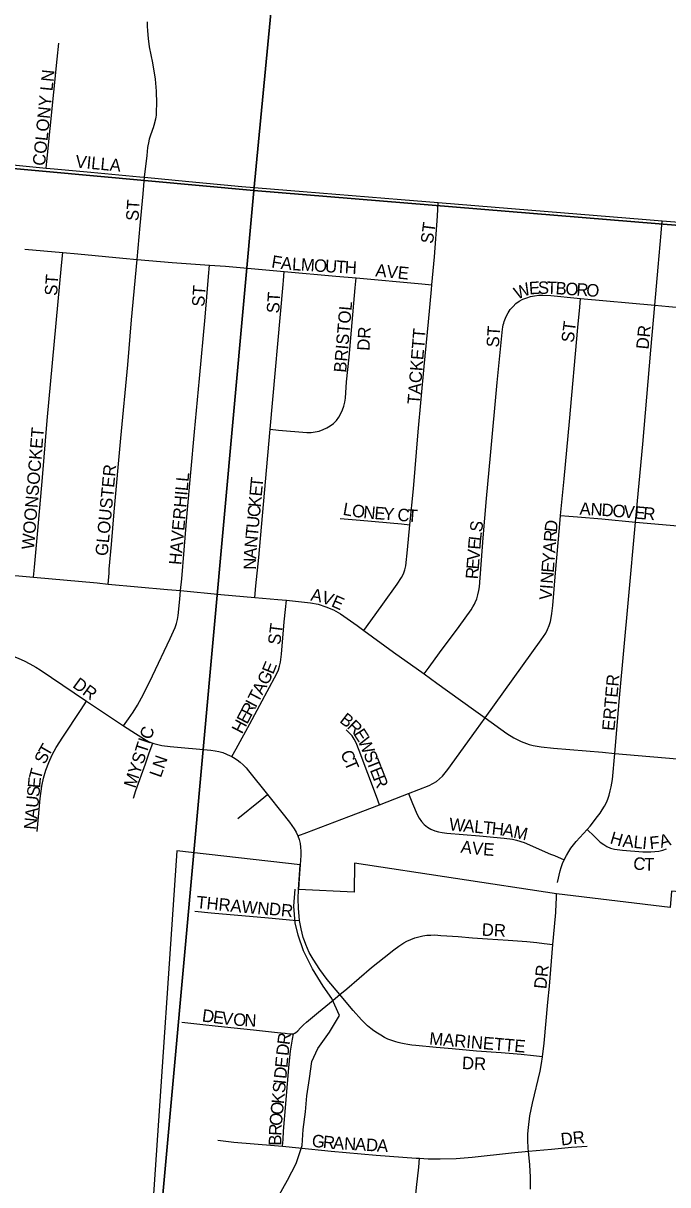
# Model space of a CAD drawing. Extents: x 1410790 to 1770854, y 566777 to 831614.
# Drawn here: x 1610018 to 1612598, y 714663 to 719313 of the extents above; entities that cross this region are included whole.
import ezdxf

# ---------------------------------------------------------------- set-up
doc = ezdxf.new("R2010")
doc.units = 0
for name, color, linetype in [('GM_X_City_Street', 7, 'Continuous'), ('GM_X_City_Street_Text', 7, 'Continuous'), ('GM_X_Corporation', 7, 'Continuous'), ('GM_X_Minor_River', 7, 'Continuous'), ('GM_X_Section', 7, 'Continuous'), ('GM_X_Township_Subdivision', 7, 'Continuous'), ('GM_X_Township_Subdivision_Text', 7, 'Continuous')]:
    doc.layers.add(name, color=color, linetype=linetype)

msp = doc.modelspace()

# ---------------------------------------------------------------- linework, layer by layer
at = {"layer": 'GM_X_City_Street'}
for points in [[(1610503.6, 718696.9), (1610513.2, 718784.4), (1610516.8, 718816.2), (1610521.2, 718841.4), (1610523.2, 718850), (1610525.8, 718859.1), (1610536.9, 718890), (1610538.8, 718896.2), (1610541.4, 718905.1), (1610548.1, 718930.7), (1610549.4, 718937.2), (1610550.5, 718945.8), (1610551.8, 718959.7), (1610553.1, 718992.1), (1610551.2, 719041), (1610546.5, 719089.8), (1610536.2, 719154.4), (1610523.6, 719219.1), (1610518.5, 719251.8), (1610515.8, 719283.5), (1610515.2, 719302.2), (1610515.6, 719318.5)], [(1610109.2, 718733.5), (1610111.9, 718759.9), (1610153.6, 719169), (1610159.7, 719233.6)], [(1609962.4, 718747.6), (1610109.2, 718733.5)], [(1610109.2, 718733.5), (1610141.1, 718730.4), (1610288.2, 718716.8), (1610484.4, 718698.8), (1610503.6, 718696.9)], [(1610473.1, 718368), (1610485.5, 718503.2), (1610497.9, 718629.9), (1610503.6, 718696.9)], [(1610503.6, 718696.9), (1610680.5, 718680), (1610892.9, 718659.7), (1611138.3, 718639.5), (1611530.9, 718607.5), (1611679.4, 718595.4)], [(1611653.5, 718266.3), (1611664.4, 718378.3), (1611675.7, 718541.4), (1611679.4, 718595.4)], [(1611679.4, 718595.4), (1612120, 718559.8), (1612496.3, 718529.2), (1612575.4, 718522.8)], [(1612546.4, 718184.3), (1612559.4, 718336.7), (1612571.2, 718473.3), (1612575.4, 718522.8)], [(1612575.4, 718522.8), (1612692.7, 718513.4), (1613250.7, 718468.1), (1613302.7, 718463.2)], [(1610023.9, 718408.8), (1610175.5, 718395.2)], [(1610059.1, 717095.4), (1610062.8, 717135.6), (1610076.5, 717282.5), (1610094.2, 717494.8), (1610113.7, 717723.5), (1610170.8, 718343.7), (1610175.5, 718395.2)], [(1610175.5, 718395.2), (1610236.4, 718389.7), (1610416.8, 718373.1), (1610473.1, 718368)], [(1610358.2, 717067.4), (1610361, 717111.4), (1610362, 717127.8), (1610370.9, 717226), (1610382.1, 717357.1), (1610408.7, 717651.8), (1610436.1, 717946.4), (1610450.9, 718126.6), (1610473.1, 718368)], [(1610473.1, 718368), (1610613.5, 718355.3), (1610763.6, 718345.2)], [(1610647.7, 717042), (1610652.2, 717089.6), (1610662.1, 717204.1), (1610673.8, 717351.6), (1610703.9, 717678), (1610723, 717890.5), (1610745.6, 718136.1), (1610759.7, 718300.1), (1610763.6, 718345.2)], [(1610763.6, 718345.2), (1610827.1, 718341), (1611062, 718319.7)], [(1611006.3, 717687.9), (1611058.8, 718267.4), (1611059.8, 718283.8), (1611062, 718319.7)], [(1611062, 718319.7), (1611269.8, 718300.8), (1611350, 718293.6)], [(1611006.3, 717687.9), (1611040, 717684.7), (1611152.7, 717675), (1611170.3, 717675), (1611186.4, 717677.1), (1611202.5, 717680.7), (1611217.9, 717686.3), (1611232.8, 717693.1), (1611246.8, 717701.5), (1611259.7, 717711.6), (1611271.2, 717723.3), (1611281.1, 717736.3), (1611289.4, 717750.5), (1611296.1, 717765.4), (1611301.4, 717780.9), (1611305.1, 717796.8), (1611307.4, 717813), (1611312.3, 717878.4), (1611322, 717976.1), (1611346.4, 718253.6), (1611350, 718293.6)], [(1611350, 718293.6), (1611614.1, 718269.8), (1611653.5, 718266.3)], [(1611565.8, 717305.8), (1611579.5, 717449.9), (1611599.3, 717678), (1611623.4, 717938.6), (1611639.9, 718117.7), (1611651.7, 718248), (1611653.5, 718266.3)], [(1611948, 718132.6), (1611951.1, 718139.6), (1611958.6, 718154.1), (1611967.8, 718167.7), (1611978.6, 718180), (1611990.5, 718191.1), (1612003.9, 718200.5), (1612018.4, 718208.1), (1612033.5, 718214.4), (1612049.1, 718219.3), (1612065.1, 718222.7), (1612081.4, 718224.5), (1612097.7, 718224.9), (1612130.4, 718222.8), (1612235, 718213), (1612249.1, 718211.7)], [(1612169.2, 717342.8), (1612183.3, 717489.4), (1612204.6, 717718.4), (1612237.5, 718094.7), (1612245.6, 718176.4), (1612249.1, 718211.7)], [(1612249.1, 718211.7), (1612546.4, 718184.3)], [(1612468.9, 717315.8), (1612498.2, 717627.6), (1612530.8, 718004), (1612546.4, 718184.3)], [(1612546.4, 718184.3), (1612602.8, 718179.5), (1612814.7, 718160.6), (1612845.6, 718158)], [(1611622.5, 716708.6), (1611642.8, 716736), (1611684.8, 716792.6), (1611763.3, 716898.4), (1611810.9, 716965.4), (1611817.9, 716976.5), (1611824, 716987.4), (1611827, 716994), (1611833.4, 717009.2), (1611838.1, 717024.9), (1611841.6, 717042.2), (1611843.9, 717057.2), (1611859.3, 717253.3), (1611872.4, 717410.9), (1611889.1, 717583.3), (1611915.3, 717875.1), (1611936, 718088.3), (1611937.5, 718097.3), (1611939.2, 718105.6), (1611941.4, 718113.1), (1611943.3, 718119.7), (1611945.5, 718126.4), (1611948, 718132.6)], [(1610944.5, 717014.9), (1610949.2, 717060.8), (1610960.9, 717174.8), (1610979.3, 717386.8), (1610996.7, 717582.5), (1611006.3, 717687.9)], [(1611287.1, 717330.5), (1611366.1, 717324.5), (1611531.6, 717309), (1611565.8, 717305.8)], [(1611866.7, 716532.8), (1612091.8, 716844.6), (1612109.7, 716872.1), (1612117.1, 716886.7), (1612123.2, 716901.9), (1612128.2, 716917.6), (1612131.9, 716933.5), (1612134.5, 716949.7), (1612137.5, 716982.5), (1612148.4, 717113.3), (1612164.5, 717293.3), (1612169.2, 717342.8)], [(1612169.2, 717342.8), (1612202.6, 717340.2), (1612236.4, 717337.5), (1612334.7, 717329.8), (1612468.9, 717315.8)], [(1611381.8, 716882.4), (1611409.6, 716921.2), (1611457.2, 716987.7), (1611514.8, 717067.1), (1611532.3, 717094.8), (1611539.6, 717109.4), (1611545.3, 717124.7), (1611549.1, 717140.6), (1611556.3, 717205.6), (1611565.8, 717305.8)], [(1612385.9, 716390.3), (1612405.2, 716613), (1612441.4, 717006.1), (1612468.9, 717315.8)], [(1612468.9, 717315.8), (1612730.1, 717293.3), (1612767.9, 717290.2)], [(1609778.7, 717120.7), (1609909.4, 717108.7), (1610059.1, 717095.4)], [(1610059.1, 717095.4), (1610313.1, 717072.9), (1610358.2, 717067.4)], [(1610358.2, 717067.4), (1610595.8, 717046.9), (1610647.7, 717042)], [(1610419.4, 716501), (1610438.9, 716528.9), (1610457.8, 716555.9), (1610474.9, 716583.9), (1610498.6, 716627.2), (1610534.7, 716701.2), (1610605.2, 716849.9), (1610625.8, 716894.8), (1610631.3, 716910.3), (1610635.3, 716926.2), (1610637.9, 716942.4), (1610644.4, 717007.8), (1610647.7, 717042)], [(1610647.7, 717042), (1610808.2, 717026.6), (1610944.5, 717014.9)], [(1610853.3, 716377.1), (1610870.7, 716409), (1610925.1, 716508.9), (1610994.6, 716637.7), (1611032.6, 716709.5), (1611039.1, 716724.4), (1611044.1, 716739.8), (1611047.7, 716755.6), (1611051.8, 716787.8), (1611062.9, 716917.4), (1611067.7, 716965.9), (1611071.4, 717003.4)], [(1610944.5, 717014.9), (1611037.2, 717006.9), (1611071.4, 717003.4)], [(1611071.4, 717003.4), (1611167.4, 716993.4), (1611199.1, 716987.4), (1611229.7, 716977.5), (1611259.4, 716964.6), (1611287.4, 716948.7), (1611354.6, 716902.2), (1611381.8, 716882.4)], [(1611381.8, 716882.4), (1611500.5, 716796), (1611622.5, 716708.6)], [(1609967.9, 716783.3), (1609999.6, 716770.3), (1610020.9, 716760.4), (1610043.3, 716748.5), (1610067.4, 716735.2), (1610085.2, 716724.1), (1610221.3, 716633.2), (1610271.2, 716599.9)], [(1611622.5, 716708.6), (1611674, 716671.7), (1611820.4, 716566.2), (1611866.7, 716532.8)], [(1610072.9, 716077.3), (1610085.2, 716209.5), (1610091.8, 716258.8), (1610098.4, 716291.3), (1610107.9, 716323), (1610119.8, 716354), (1610133.7, 716384.2), (1610149.3, 716413.3), (1610175.7, 716455.5), (1610248.9, 716566.3), (1610271.2, 716599.9)], [(1610271.2, 716599.9), (1610419.4, 716501)], [(1611560.5, 716229.5), (1611643.4, 716261.7), (1611658.1, 716269), (1611671.9, 716277.8), (1611684.7, 716288), (1611696.3, 716299.6), (1611717.1, 716325.1), (1611832.2, 716485), (1611866.7, 716532.8)], [(1611866.7, 716532.8), (1611953.6, 716470.1), (1611981.7, 716452.4), (1612011.5, 716437.6), (1612042.8, 716425.8), (1612058.9, 716421.4), (1612091.8, 716415.8), (1612140.9, 716410.7), (1612337.1, 716394.5), (1612385.9, 716390.3)], [(1610419.4, 716501), (1610467.2, 716469.2), (1610509.2, 716442.9), (1610524.4, 716435.5), (1610535.8, 716431.2)], [(1611444.2, 716184.6), (1611431.6, 716218.2), (1611362.7, 716402.2), (1611350.1, 716432.4), (1611343, 716447), (1611334.1, 716460.7), (1611323.1, 716472.8), (1611311, 716483.9)], [(1610458.4, 716211.3), (1610469, 716241.3), (1610506.9, 716348.9), (1610522, 716392), (1610535.8, 716431.2)], [(1610535.8, 716431.2), (1610540.2, 716429.5), (1610556.4, 716425.2), (1610572.9, 716422), (1610605.7, 716418), (1610769, 716402.6), (1610785.7, 716400.4), (1610800.9, 716397.5), (1610816.2, 716393.2), (1610831.3, 716387.6), (1610846, 716381), (1610853.3, 716377.1)], [(1612275.8, 716085.8), (1612287.2, 716098.5), (1612317.5, 716137.1), (1612327.8, 716151.5), (1612335.8, 716163.9), (1612344.5, 716178.6), (1612352.4, 716193.1), (1612358.2, 716207.3), (1612363.1, 716222.4), (1612368.2, 716240.1), (1612372, 716256.3), (1612376.8, 716285.4), (1612385.9, 716390.3)], [(1612385.9, 716390.3), (1612682.8, 716364.7)], [(1610853.3, 716377.1), (1610860.1, 716373.4), (1610873.5, 716364.7), (1610886.2, 716354.9), (1610898.1, 716344.2), (1610909.8, 716332.2), (1610919.8, 716320.3), (1610995.4, 716225.7)], [(1610876.6, 716129.3), (1610966.2, 716202), (1610995.4, 716225.7)], [(1610995.4, 716225.7), (1611052.7, 716154.1), (1611083.5, 716115.1), (1611102.2, 716088.7), (1611110.2, 716074.7), (1611117.2, 716059.8)], [(1611444.2, 716184.6), (1611536.3, 716220.1), (1611560.5, 716229.5)], [(1611560.5, 716229.5), (1611576.5, 716189.8), (1611594.4, 716145.1), (1611602.4, 716130.7), (1611611.9, 716117.3), (1611623.2, 716105.3), (1611636, 716095), (1611650, 716087.2), (1611665.5, 716080.5), (1611680.2, 716076.4), (1611694.9, 716073.4), (1611713.8, 716070.8), (1611844.8, 716059.5), (1611943.3, 716051.1), (1611976, 716047), (1611992, 716043.4), (1612023.1, 716033), (1612128.7, 715987.3), (1612144.1, 715981.5), (1612183.8, 715964.7)], [(1611117.2, 716059.8), (1611152.5, 716073.1), (1611321.8, 716137.2), (1611444.2, 716184.6)], [(1612183.8, 715964.7), (1612192.2, 715981.3), (1612201.8, 715997.6), (1612210.5, 716010.9), (1612220.5, 716024.2), (1612231.7, 716037.5), (1612275.8, 716085.8)], [(1612275.8, 716085.8), (1612304.1, 716058.4), (1612328, 716035.3), (1612341.8, 716025.2), (1612354.6, 716017.2), (1612369.5, 716011.1), (1612385.1, 716007), (1612417.1, 716002.5), (1612497.9, 715996.5), (1612530.2, 715996.1), (1612546.3, 715997), (1612562.3, 715999.1), (1612578, 716002.5), (1612593.3, 716007.5)], [(1611117.2, 716059.8), (1611122.3, 716045.4), (1611126, 716029.9), (1611128.3, 716014.1), (1611129.5, 715998.1), (1611129.5, 715982), (1611126.2, 715944.1)], [(1611126.2, 715944.1), (1611122.2, 715891), (1611119.4, 715844.9)], [(1612156.5, 715872.9), (1612166.9, 715920.5), (1612170.8, 715933.5), (1612176.7, 715949.1), (1612183.8, 715964.7)]]:
    msp.add_lwpolyline(points, dxfattribs=at)
at = {"layer": 'GM_X_Corporation'}
msp.add_lwpolyline([(1615183.1, 716818.3), (1615084.3, 716561), (1615072.2, 716529.6), (1615000.3, 716343.4), (1614901.9, 716082.3), (1614816.5, 715851.4), (1614781.5, 715759.2), (1614746.9, 715667.9), (1613405.4, 715770.1), (1612613.4, 715838.1), (1612608.5, 715772.7), (1612153.1, 715828.3), (1611344.2, 715950.3), (1611342.7, 715834.3), (1611119.5, 715844.9), (1611126.2, 715944.1), (1610632.5, 716000.1), (1610454.3, 713368)], dxfattribs=at)
at = {"layer": 'GM_X_Minor_River'}
for points in [[(1611147.2, 714954.8), (1611153.7, 715018.8), (1611164.2, 715088.9), (1611172.7, 715156.9), (1611197.1, 715208.8), (1611243.5, 715274.5), (1611284, 715340.3), (1611252.5, 715408.6), (1611219, 715458.9), (1611175.5, 715527.3), (1611140.1, 715599.7), (1611118.6, 715661.9), (1611107, 715712), (1611101.5, 715778.2), (1611106, 715846.2)], [(1611038.8, 714615.2), (1611075.2, 714681), (1611109.7, 714748.8), (1611134.2, 714820.8), (1611138.7, 714884.8), (1611147.2, 714954.8)]]:
    msp.add_lwpolyline(points, dxfattribs=at)
at = {"layer": 'GM_X_Section'}
for points in [[(1606124.7, 724419.8), (1611453.4, 723988.8), (1610940.2, 718643.2), (1605628.3, 719130)], [(1611453.4, 723988.8), (1616759.9, 723538.1), (1616296.8, 718203.7), (1610940.2, 718643.2)], [(1605628.3, 719130), (1610940.2, 718643.2), (1610461.8, 713357.1), (1605148.2, 713864)], [(1610940.2, 718643.2), (1616296.8, 718203.7), (1615809.3, 712845.7), (1610573.5, 713343.5), (1610461.8, 713357.1)]]:
    msp.add_lwpolyline(points, close=True, dxfattribs=at)
at = {"layer": 'GM_X_Township_Subdivision'}
for points in [[(1611124.1, 715721.8), (1611120.1, 715770.5), (1611118.8, 715808), (1611119.4, 715844.9)], [(1612138.7, 715625.7), (1612141.1, 715653.6), (1612149.4, 715753.3), (1612151.2, 715788.8), (1612152.2, 715808.6), (1612153.1, 715828.3)], [(1610704.9, 715757.9), (1610770.5, 715751.7), (1611000.2, 715731.8), (1611098.7, 715723), (1611124.1, 715721.8)], [(1611285.2, 715424.9), (1611234.7, 715485.5), (1611205.1, 715524.9), (1611178.2, 715566.3), (1611162.8, 715592.6), (1611155.4, 715608.6), (1611148.6, 715625.3), (1611143.3, 715640.2), (1611138.6, 715653.4), (1611134, 715670.1), (1611130, 715688.1), (1611124.1, 715721.8)], [(1611285.2, 715424.9), (1611313.2, 715448), (1611412.3, 715532.6), (1611463.1, 715573.5), (1611501.7, 715603.7), (1611522, 715618.8), (1611541.4, 715631.7), (1611554, 715638.6), (1611569.7, 715645.7), (1611585.4, 715651.2), (1611601.4, 715655.6), (1611618.1, 715659.4), (1611634.1, 715661.8), (1611649.8, 715663.1), (1611665.8, 715663.5), (1611689.7, 715661.7), (1611713.6, 715659.9), (1611759.2, 715656.5), (1611816.6, 715652.2), (1611876.9, 715647.7), (1611959.4, 715642), (1612033.4, 715636.9), (1612074.3, 715633.1), (1612104, 715629.7), (1612138.7, 715625.7)], [(1612096.5, 715175.2), (1612103.8, 715230.1), (1612118.1, 715394.7), (1612124.7, 715458.6), (1612138.7, 715625.7)], [(1611100.2, 715267.9), (1611104.2, 715269.7), (1611108, 715272), (1611117.3, 715279.2), (1611128.1, 715290.8), (1611139.7, 715303.1), (1611152, 715314.3), (1611199.4, 715354.2), (1611257.9, 715402.4), (1611285.2, 715424.9)], [(1612096.5, 715175.2), (1612060.3, 715179), (1612011.8, 715184.2), (1611930.7, 715191), (1611833, 715198.3), (1611735.4, 715207.5), (1611670.7, 715213.1), (1611589.6, 715220.1), (1611573.5, 715222.1), (1611557.2, 715224.2), (1611542.9, 715226.9), (1611529.1, 715229.8), (1611518.2, 715232.6), (1611508.9, 715235.1), (1611493.6, 715240.1), (1611477.9, 715246.5), (1611464, 715253.1), (1611448.8, 715261.8), (1611435.4, 715269.9), (1611421.2, 715279.5), (1611409.4, 715288.3), (1611395.4, 715300.1), (1611383.3, 715311.5), (1611371.8, 715323.2), (1611339.2, 715360.2), (1611297.1, 715410.6), (1611285.2, 715424.9)], [(1610652.9, 715313.6), (1610725.2, 715306), (1610797.4, 715298.3), (1610861.5, 715291.5), (1610939.6, 715283.2), (1611035.8, 715273), (1611066.8, 715269.6), (1611084.2, 715267.3), (1611092.7, 715266.9), (1611096.8, 715267.2), (1611100.2, 715267.9)], [(1611056.1, 714817.3), (1611057.8, 714844.7), (1611059.8, 714877.4), (1611069.1, 714987), (1611081.5, 715132.8), (1611088.2, 715197.7), (1611095.7, 715246.1), (1611100.2, 715267.9)], [(1612040.4, 714797.2), (1612039.4, 714808.6), (1612038.5, 714842.8), (1612038.5, 714866.7), (1612040.2, 714891.8), (1612046.4, 714939.6), (1612057.1, 714990.3), (1612087.6, 715117.3), (1612093, 715148.2), (1612096.5, 715175.2)], [(1610796.3, 714841.9), (1610861, 714834.2), (1610942.2, 714827.1), (1611023.5, 714820.4), (1611056.1, 714817.3)], [(1611056.1, 714817.3), (1611121.1, 714811.2), (1611251.1, 714798.2), (1611430.1, 714782.3), (1611590.3, 714769.9), (1611604.7, 714769)], [(1612040.4, 714797.2), (1612132.1, 714806), (1612212.8, 714813), (1612276, 714817.8)], [(1611538.7, 714091.8), (1611539, 714095.4), (1611551.6, 714226.4), (1611566.1, 714357.2), (1611573.6, 714439), (1611582.8, 714553.6), (1611592.3, 714651.6), (1611600.9, 714733.1), (1611604.7, 714769)], [(1611604.7, 714769), (1611638.3, 714766.9), (1611686.5, 714766.3), (1611751.2, 714768.5), (1611815.4, 714773.7), (1611972.8, 714790.7), (1612040.4, 714797.2)], [(1612048.4, 714644.9), (1612048.8, 714668.8), (1612048.5, 714693.9), (1612045.3, 714742.9), (1612040.4, 714797.2)]]:
    msp.add_lwpolyline(points, dxfattribs=at)

# ---------------------------------------------------------------- texts
at = {"layer": 'GM_X_City_Street_Text'}
for s, rotation, p in [('COLONY LN', 84.2899, (1610104.7, 718740.8)), ('VILLA', 354.5575, (1610225, 718736.1)), ('ST', 86.4254, (1610478.7, 718520.5)), ('ST', 82.8783, (1611658, 718428.7)), ('F', 350.7802, (1611008.9, 718335.6)), ('A', 354.3497, (1611047, 718329.5)), ('L', 356.457, (1611092.8, 718325)), ('M', 356.5399, (1611128, 718322.9)), ('O', 356.5232, (1611180.7, 718319.7)), ('U', 356.5232, (1611224.7, 718317)), ('T', 356.5313, (1611268.6, 718314.3)), ('H', 356.5364, (1611303.7, 718312.2)), ('AVE', 354.0895, (1611426.3, 718300.5)), ('ST', 86.4262, (1610153.1, 718221.3)), ('ST', 86.4254, (1610742.7, 718177.3)), ('W', 22.9381, (1611995.6, 718206.2)), ('E', 3.9649, (1612044.1, 718227.5)), ('S', 0, (1612078.3, 718229.9)), ('T', 358.0599, (1612113, 718229.9)), ('B', 356.5979, (1612147.9, 718228.7)), ('O', 356.2601, (1612187.3, 718226.4)), ('R', 356.257, (1612231.2, 718223.5)), ('O', 356.2657, (1612270.7, 718220.9)), ('ST', 86.4254, (1611041.9, 718150.9)), ('BRISTOL', 85.0729, (1611310.3, 717913.2)), ('ST', 82.8783, (1612221.2, 718032.7)), ('DR', 86.989, (1611404.1, 718001.1)), ('TACKETT', 85.4612, (1611605.1, 717785.9)), ('ST', 86.4254, (1611921.9, 718014.5)), ('DR', 84.2818, (1612521, 718006)), ('WOONSOCKET', 85.2863, (1610060.7, 717204.9)), ('GLOUSTER', 84.5968, (1610355.5, 717178.9)), ('HAVERHILL', 85.0002, (1610650.3, 717143.2)), ('E', 84.6052, (1610972.5, 717417.7)), ('T', 84.583, (1610975.8, 717452.7)), ('K', 84.5938, (1610968.4, 717373.9)), ('C', 84.6018, (1610964.7, 717334.4)), ('L', 350.1155, (1611295, 717345.6)), ('O', 351.2957, (1611330.8, 717339.4)), ('N', 355.1165, (1611377.9, 717332.3)), ('E', 355.6711, (1611422.2, 717328.5)), ('Y', 355.6691, (1611457.3, 717325.8)), ('C', 355.6739, (1611514.4, 717321.5)), ('T', 355.6854, (1611553.9, 717318.5)), ('A', 357.2446, (1612244.1, 717345.7)), ('N', 357.0481, (1612288, 717343.6)), ('D', 355.603, (1612331.6, 717341.4)), ('O', 355.142, (1612375.4, 717338)), ('V', 355.142, (1612419.3, 717334.3)), ('E', 355.1505, (1612463.1, 717330.5)), ('R', 355.1375, (1612498.2, 717327.6)), ('U', 84.5982, (1610960.5, 717290.6)), ('S', 82.492, (1611854.3, 717274.1)), ('D', 83.8022, (1612154, 717274.2)), ('T', 84.583, (1610957.2, 717255.6)), ('L', 83.7594, (1611850.5, 717239.4)), ('R', 85.5994, (1612151, 717235.2)), ('N', 84.6374, (1610953.1, 717211.8)), ('E', 85.3498, (1611847.7, 717204.7)), ('A', 85.6123, (1612147.7, 717191.3)), ('A', 85.9097, (1610950, 717168.2)), ('V', 85.4774, (1611844.2, 717160.8)), ('Y', 85.5898, (1612144.3, 717147.4)), ('N', 89.3224, (1610949.5, 717124.9)), ('E', 85.4694, (1611841.5, 717125.7)), ('E', 85.5971, (1612141.6, 717112.3)), ('R', 85.4541, (1611838.3, 717086.2)), ('N', 85.6123, (1612138.2, 717068.4)), ('A', 349.3844, (1611166.1, 717002.6)), ('V', 340.1271, (1611207.3, 716995)), ('V', 85.603, (1612133.1, 717002.6)), ('I', 85.5812, (1612136.5, 717046.5)), ('E', 335.9043, (1611247.7, 716980.4)), ('ST', 82.8783, (1611046.4, 716822.7)), ('G', 62.389, (1610995.4, 716660.1)), ('E', 67.8748, (1611018, 716703.9)), ('DR', 323.7481, (1610211.9, 716657.4)), ('ERTER', 84.8038, (1612384.6, 716479.1)), ('T', 62.3973, (1610958.7, 716589.9)), ('A', 62.4024, (1610975, 716621.1)), ('R', 62.3944, (1610930.1, 716535.3)), ('I', 62.3596, (1610948.5, 716570.4)), ('E', 62.3598, (1610913.8, 716504.1)), ('B', 322.5084, (1611281, 716516.9)), ('MYSTIC', 71.9184, (1610466, 716248.2)), ('H', 62.389, (1610893.4, 716465.1)), ('R', 315.9961, (1611311.2, 716493.8)), ('E', 303.0915, (1611337.8, 716468.6)), ('W', 293.3752, (1611356, 716441.1)), ('S', 64.5836, (1610104.6, 716343.4)), ('T', 60.3297, (1610119.2, 716374.3)), ('C', 291.3549, (1611286.9, 716391.9)), ('S', 291.5985, (1611378.5, 716388.9)), ('LN', 70.5566, (1610568.3, 716290.3)), ('T', 293.0856, (1611301.9, 716353.5)), ('T', 291.6131, (1611391.5, 716356.2)), ('T', 74.9964, (1610087.8, 716282.4)), ('E', 291.6287, (1611404.5, 716323.5)), ('R', 291.6218, (1611417.4, 716290.7)), ('S', 84.6918, (1610081.7, 716214.4)), ('E', 84.7328, (1610084.9, 716249.5)), ('U', 84.7027, (1610077.6, 716170.6)), ('A', 84.7331, (1610073.6, 716126.8)), ('N', 84.7027, (1610069.5, 716083)), ('W', 354.358, (1611721, 716082.9)), ('A', 354.3525, (1611777.9, 716077.3)), ('L', 354.3499, (1611821.7, 716072.9)), ('T', 354.3356, (1611856.8, 716069.5)), ('H', 354.0001, (1611891.7, 716066)), ('A', 349.5173, (1611934.4, 716061.6)), ('M', 347.2716, (1611977.2, 716053.7)), ('H', 343.8325, (1612363.6, 716030.5)), ('A', 354.2703, (1612415.6, 716016.4)), ('A', 15.5291, (1612571.4, 716011.9)), ('A', 352.6148, (1611767.2, 715993.2)), ('V', 354.101, (1611812.3, 715987.4)), ('E', 355.5969, (1611857.5, 715982.7)), ('L', 354.276, (1612459.4, 716012)), ('I', 354.3068, (1612494.4, 716008.4)), ('F', 6.4093, (1612527.8, 716006.3)), ('C', 352.2031, (1612457.3, 715927.3)), ('T', 359.6194, (1612503.6, 715921.4))]:
    msp.add_text(s, height=50, rotation=rotation, dxfattribs=at).set_placement(p)
at = {"layer": 'GM_X_Township_Subdivision_Text'}
for s, rotation, p in [('THRAWN', 354.382, (1610709, 715770.5)), ('DR', 353.9946, (1610999.5, 715744.1)), ('DR', 356.989, (1611852.6, 715660.5)), ('DR', 83.9946, (1612111.8, 715445.2)), ('D', 352.4602, (1610731.4, 715317.2)), ('E', 352.4379, (1610775, 715311.5)), ('V', 352.7902, (1610810.2, 715306.8)), ('O', 355.894, (1610856.8, 715301)), ('N', 357.1331, (1610901.9, 715297.7)), ('MARINETTE', 355.1201, (1611641.8, 715224.7)), ('R', 82.7937, (1611083.8, 715221.1)), ('D', 84.483, (1611079.7, 715177.7)), ('D', 84.483, (1611070.8, 715085.7)), ('E', 84.4716, (1611075, 715129.5)), ('DR', 356.9776, (1611773.3, 715126.8)), ('S', 84.5022, (1611065.3, 715028.8)), ('I', 84.4851, (1611068.7, 715063.8)), ('K', 84.4964, (1611061.1, 714985)), ('O', 84.6591, (1611052.7, 714897.4)), ('O', 84.483, (1611056.8, 714941.2)), ('R', 87.1327, (1611050.8, 714858.5)), ('B', 89.83, (1611050.7, 714819.5)), ('G', 353.7153, (1611171.2, 714815.7)), ('R', 354.4104, (1611215.6, 714810.8)), ('A', 356.3448, (1611256.8, 714806.8)), ('DR', 6.0114, (1612172.2, 714820.1)), ('N', 356.694, (1611301.1, 714804)), ('A', 356.694, (1611345, 714801.4)), ('D', 356.694, (1611388.9, 714798.9)), ('A', 356.7049, (1611432.8, 714796.4))]:
    msp.add_text(s, height=50, rotation=rotation, dxfattribs=at).set_placement(p)

doc.saveas('drawing.dxf')
